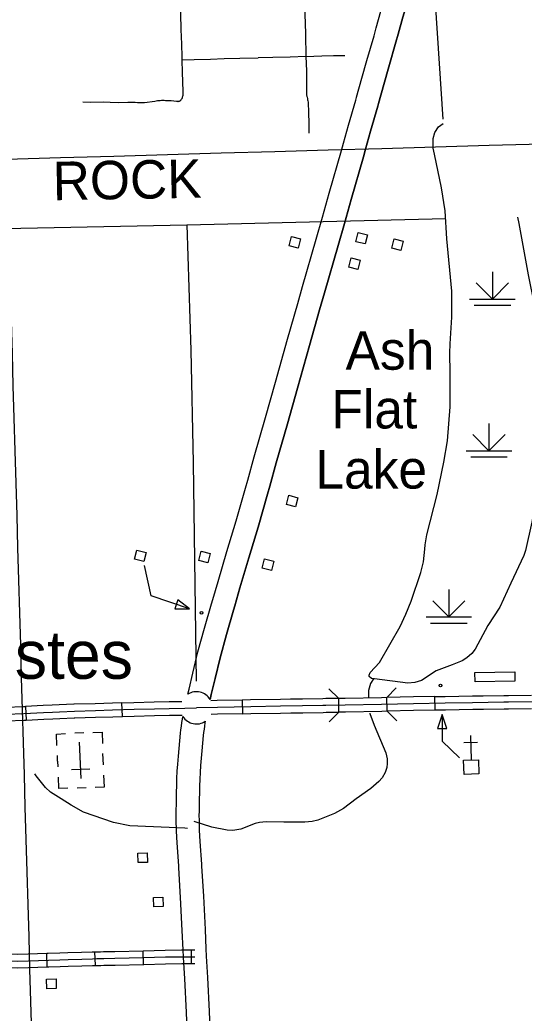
# Model space of a CAD drawing. Extents: x -19 to 366, y -4 to 359.
# Drawn here: x 163.83 to 164.877, y 181.46 to 183.524 of the extents above; entities that cross this region are included whole.
import ezdxf

# ---------------------------------------------------------------- set-up
doc = ezdxf.new("R2010")
doc.units = 0
for name, color, linetype in [('21', 7, 'Continuous'), ('60', 7, 'Continuous'), ('Level 19', 7, 'Continuous'), ('R_Alt Surface', 7, 'Continuous'), ('R_Axis Annot', 7, 'Continuous'), ('R_Contour Annot', 7, 'Continuous'), ('R_Horz Alg Annot', 7, 'Continuous'), ('R_ROW', 7, 'Continuous'), ('R_ROW Annot', 7, 'Continuous'), ('R_Temp Easement', 7, 'Continuous'), ('R_Vert Alg Annot', 7, 'Continuous'), ('Sheet Fence', 7, 'Continuous'), ('T_Drafting', 7, 'Continuous'), ('T_Vehicle Path Lt Major', 7, 'Continuous')]:
    doc.layers.add(name, color=color, linetype=linetype)

msp = doc.modelspace()

# ---------------------------------------------------------------- linework, layer by layer
at = {"layer": '21'}
for points in [[(164.4082, 183.0502), (164.3891, 183.0551), (164.394, 183.0742), (164.4131, 183.0694)], [(164.5469, 183.0587), (164.5278, 183.0635), (164.5327, 183.0827), (164.5518, 183.0778)], [(164.6214, 183.0454), (164.6023, 183.0503), (164.6071, 183.0695), (164.6262, 183.0646)], [(164.532, 183.0059), (164.5129, 183.0108), (164.5178, 183.0299), (164.5369, 183.0251)], [(164.4026, 182.5123), (164.3835, 182.5172), (164.3884, 182.5364), (164.4075, 182.5315)], [(164.0874, 182.3986), (164.0683, 182.4034), (164.0732, 182.4226), (164.0923, 182.4177)], [(164.2207, 182.3964), (164.2016, 182.4012), (164.2064, 182.4204), (164.2255, 182.4155)], [(164.3525, 182.3804), (164.3334, 182.3852), (164.3383, 182.4044), (164.3574, 182.3995)], [(164.1578, 182.3191), (164.1516, 182.3007), (164.1822, 182.3006)], [(164.7752, 182.1491), (164.7749, 182.1681), (164.8577, 182.1693), (164.858, 182.1503)], [(164.0755, 181.773), (164.0749, 181.7927), (164.0947, 181.7933), (164.0952, 181.7736)], [(164.108, 181.6812), (164.1075, 181.7009), (164.1272, 181.7015), (164.1278, 181.6818)], [(163.886, 181.5111), (163.8854, 181.5308), (163.9052, 181.5314), (163.9057, 181.5117)]]:
    msp.add_lwpolyline(points, close=True, dxfattribs=at)
msp.add_lwpolyline([(164.1822, 182.3006), (164.1029, 182.3274), (164.0891, 182.3903)], dxfattribs=at)
msp.add_circle((164.2072, 182.292), 0.00284, dxfattribs=at)
at = {"layer": '60'}
for p, q in [((163.9629, 182.0428), (163.944, 182.042)), ((163.9576, 181.9478), (163.9543, 182.0234)), ((164.7517, 182.0228), (164.7801, 182.0236)), ((164.7655, 182.0374), (164.7669, 181.9864)), ((164.0038, 181.976), (164.0027, 181.9996)), ((163.9086, 181.9836), (163.9081, 181.9956)), ((163.9086, 181.9836), (163.9091, 181.9719)), ((163.956, 181.9856), (163.956, 181.9856)), ((163.956, 181.9856), (163.956, 181.9856)), ((163.9757, 181.9675), (163.9377, 181.9659)), ((163.9488, 181.9284), (163.9677, 181.9292))]:
    msp.add_line(p, q, dxfattribs=at)
for points in [[(164.6972, 182.0521), (164.7166, 182.0521), (164.7069, 182.081)], [(164.7524, 181.9565), (164.7516, 181.986), (164.7822, 181.9869), (164.7831, 181.9573)]]:
    msp.add_lwpolyline(points, close=True, dxfattribs=at)
for points in [[(164.7069, 182.081), (164.7069, 182.0258), (164.743, 181.9908)], [(163.9072, 182.0167), (163.9062, 182.0403), (163.9251, 182.0411)], [(163.9819, 182.0436), (164.0008, 182.0444), (164.0018, 182.0207)], [(163.93, 181.9276), (163.9111, 181.9268), (163.9101, 181.9505)], [(163.9868, 181.93), (164.0057, 181.9309), (164.0047, 181.9545)]]:
    msp.add_lwpolyline(points, dxfattribs=at)
msp.add_circle((164.7037, 182.1411), 0.00284, dxfattribs=at)
at = {"layer": 'Level 19'}
msp.add_lwpolyline([(161.5681, 183.0533), (162.0646, 183.0656), (163.0394, 183.0934), (163.0399, 183.076), (164.177, 183.0988), (164.7144, 183.1117)], dxfattribs=at)
at = {"layer": 'R_Alt Surface'}
msp.add_lwpolyline([(164.6791, 183.6814), (164.6893, 183.6129), (164.7081, 183.3183)], dxfattribs=at)
at = {"layer": 'R_Axis Annot'}
msp.add_lwpolyline([(164.177, 183.0988), (164.1852, 182.838), (164.1903, 182.6039), (164.196, 182.1501)], dxfattribs=at)
at = {"layer": 'R_Contour Annot'}
for p, q in [((164.5291, 183.3634), (164.5291, 183.3635)), ((164.5291, 183.3634), (164.5291, 183.3635)), ((164.5747, 183.3508), (164.5747, 183.3507)), ((164.4584, 183.1143), (164.4584, 183.1143)), ((164.4584, 183.1143), (164.4584, 183.1143)), ((164.504, 183.1014), (164.504, 183.1014)), ((164.1601, 181.7665), (164.1601, 181.7665)), ((164.1698, 181.5761), (164.1698, 181.5765))]:
    msp.add_line(p, q, dxfattribs=at)
for points in [[(164.5291, 183.3635), (164.5403, 183.4033), (164.5507, 183.4397), (164.5655, 183.4914), (164.57, 183.5076), (164.5799, 183.5428), (164.5908, 183.5808), (164.602, 183.6198)], [(164.5291, 183.3635), (164.5403, 183.4033), (164.5507, 183.4397), (164.5655, 183.4914), (164.57, 183.5076), (164.5799, 183.5428), (164.5908, 183.5808), (164.602, 183.6198)], [(164.5747, 183.3507), (164.5859, 183.3904), (164.5962, 183.4267), (164.611, 183.4784), (164.6156, 183.4948), (164.6255, 183.5299), (164.6363, 183.5677), (164.6475, 183.6067)], [(164.6475, 183.6067), (164.6363, 183.5677), (164.6255, 183.5299), (164.6156, 183.4948), (164.611, 183.4784), (164.5962, 183.4267), (164.5859, 183.3904), (164.5747, 183.3507)], [(164.4584, 183.1143), (164.4726, 183.1644), (164.4979, 183.2529), (164.5022, 183.2684), (164.5128, 183.3059), (164.5275, 183.3577), (164.5291, 183.3634)], [(164.4584, 183.1143), (164.4726, 183.1644), (164.4979, 183.2529), (164.5022, 183.2684), (164.5128, 183.3059), (164.5275, 183.3577), (164.5291, 183.3634)], [(164.504, 183.1014), (164.5181, 183.1515), (164.5435, 183.2401), (164.5478, 183.2557), (164.5584, 183.293), (164.5731, 183.345), (164.5747, 183.3508)], [(164.5747, 183.3508), (164.5731, 183.345), (164.5584, 183.293), (164.5478, 183.2557), (164.5435, 183.2401), (164.5181, 183.1515), (164.504, 183.1014)], [(164.1791, 182.1231), (164.1815, 182.1335), (164.1893, 182.167), (164.2, 182.2109), (164.2138, 182.2602), (164.228, 182.3107), (164.2308, 182.3201), (164.2418, 182.3575), (164.26, 182.4198), (164.2793, 182.4834), (164.2987, 182.5514), (164.3035, 182.5682), (164.3169, 182.6164), (164.3399, 182.6978), (164.3609, 182.7719), (164.386, 182.861), (164.4071, 182.9347), (164.4172, 182.9701), (164.4455, 183.0687), (164.4584, 183.1143)], [(164.1791, 182.1231), (164.1815, 182.1335), (164.1893, 182.167), (164.2, 182.2109), (164.2138, 182.2602), (164.228, 182.3107), (164.2308, 182.3201), (164.2418, 182.3575), (164.26, 182.4198), (164.2793, 182.4834), (164.2987, 182.5514), (164.3035, 182.5682), (164.3169, 182.6164), (164.3399, 182.6978), (164.3609, 182.7719), (164.386, 182.861), (164.4071, 182.9347), (164.4172, 182.9701), (164.4455, 183.0687), (164.4584, 183.1143)], [(164.2252, 182.1124), (164.2276, 182.1228), (164.2354, 182.156), (164.2458, 182.1989), (164.2594, 182.2473), (164.2736, 182.2977), (164.2762, 182.3068), (164.2872, 182.3442), (164.3054, 182.4063), (164.3247, 182.47), (164.3442, 182.5385), (164.349, 182.5554), (164.3625, 182.6036), (164.3855, 182.6849), (164.4065, 182.7591), (164.4316, 182.8481), (164.4526, 182.9217), (164.4627, 182.957), (164.4911, 183.0557), (164.504, 183.1014)], [(164.504, 183.1014), (164.4911, 183.0557), (164.4627, 182.957), (164.4526, 182.9217), (164.4316, 182.8481), (164.4065, 182.7591), (164.3855, 182.6849), (164.3625, 182.6036), (164.349, 182.5554), (164.3442, 182.5385), (164.3247, 182.47), (164.3054, 182.4063), (164.2872, 182.3442), (164.2762, 182.3068), (164.2736, 182.2977), (164.2594, 182.2473), (164.2458, 182.1989), (164.2354, 182.156), (164.2276, 182.1228), (164.2252, 182.1124)], [(164.1601, 181.7665), (164.1566, 181.8143), (164.1554, 181.8386), (164.1552, 181.8465), (164.155, 181.8541), (164.1548, 181.8618), (164.1547, 181.8698), (164.1549, 181.8823), (164.1551, 181.8945), (164.1554, 181.9067), (164.1557, 181.9187), (164.1559, 181.9332), (164.1564, 181.9481), (164.157, 181.9629), (164.1578, 181.9779), (164.1592, 181.9943), (164.1607, 182.0102), (164.1623, 182.026), (164.1638, 182.042), (164.1647, 182.0493), (164.1656, 182.0566), (164.1666, 182.064), (164.1678, 182.0713), (164.1688, 182.0765)], [(164.2151, 182.0668), (164.2145, 182.0633), (164.2135, 182.0568), (164.2125, 182.0503), (164.2117, 182.0437), (164.2109, 182.037), (164.2094, 182.0214), (164.2079, 182.0057), (164.2064, 181.9899), (164.205, 181.9746), (164.2043, 181.9607), (164.2037, 181.9464), (164.2033, 181.9322), (164.2031, 181.9177), (164.2027, 181.9055), (164.2024, 181.8935), (164.2022, 181.8815), (164.202, 181.8698), (164.2021, 181.8627), (164.2023, 181.8553), (164.2025, 181.8479), (164.2027, 181.8406), (164.2039, 181.8172), (164.2073, 181.7699)], [(164.1698, 181.5765), (164.1691, 181.592), (164.1674, 181.6322), (164.1639, 181.7007), (164.1603, 181.7625), (164.1601, 181.7665)], [(164.2073, 181.7698), (164.2076, 181.7655), (164.2112, 181.7033), (164.2147, 181.6344), (164.2164, 181.594), (164.2171, 181.5785)], [(164.1944, 181.0946), (164.1918, 181.1451), (164.1899, 181.184), (164.1863, 181.2529), (164.1826, 181.3291), (164.1783, 181.4092), (164.1759, 181.4618), (164.1724, 181.532), (164.1698, 181.5761)], [(164.2171, 181.5789), (164.2197, 181.5346), (164.2232, 181.464), (164.2256, 181.4115), (164.2299, 181.3315), (164.2336, 181.2553), (164.2372, 181.1864), (164.2391, 181.1475), (164.2416, 181.0969)]]:
    msp.add_lwpolyline(points, dxfattribs=at)
for centre, radius, start, end in [((164.1967, 182.0948), 0.0334, 31.8055, 121.9297), ((164.1967, 182.0943), 0.0331, 212.5383, 303.9175)]:
    msp.add_arc(centre, radius, start, end, dxfattribs=at)
at = {"layer": 'R_ROW'}
for p, q in [((164.0431, 182.0768), (164.0422, 182.1052)), ((164.292, 182.1109), (164.2926, 182.0824)), ((164.4924, 182.0859), (164.4921, 182.1143)), ((164.5926, 182.0877), (164.5919, 182.1161)), ((164.6925, 182.0898), (164.692, 182.1182)), ((163.842, 182.0974), (163.8435, 182.069)), ((163.9432, 182.0737), (163.9432, 182.0737))]:
    msp.add_line(p, q, dxfattribs=at)
for points in [[(164.1669, 183.4416), (164.1668, 183.4467), (164.1661, 183.4749), (164.1657, 183.4884), (164.1652, 183.505), (164.1642, 183.5364), (164.1643, 183.567), (164.1636, 183.5928), (164.1638, 183.605)], [(163.9612, 183.3538), (163.9773, 183.3537), (164.0033, 183.3538), (164.0175, 183.3531), (164.0356, 183.353), (164.054, 183.3533), (164.0695, 183.3531), (164.0743, 183.353), (164.0791, 183.3529), (164.0839, 183.3529), (164.0887, 183.353), (164.1106, 183.3556), (164.1133, 183.3561), (164.116, 183.3566), (164.1188, 183.3569), (164.1216, 183.3572), (164.1243, 183.3573), (164.1271, 183.3574), (164.1299, 183.3574), (164.1327, 183.3572), (164.1384, 183.3569), (164.1441, 183.3566), (164.1499, 183.3561), (164.1556, 183.3556), (164.1559, 183.3555), (164.1562, 183.3554), (164.1564, 183.3553), (164.1567, 183.3553), (164.157, 183.3552), (164.1573, 183.3552), (164.1576, 183.3552), (164.1579, 183.3551), (164.1582, 183.3551), (164.1585, 183.3551), (164.1588, 183.3551), (164.1591, 183.3552), (164.1594, 183.3552), (164.1596, 183.3552), (164.1599, 183.3553), (164.1602, 183.3553), (164.1605, 183.3554), (164.1608, 183.3555), (164.1611, 183.3556), (164.1613, 183.3557), (164.1616, 183.3558), (164.1619, 183.3559), (164.1621, 183.356), (164.1624, 183.3562), (164.1626, 183.3563), (164.1629, 183.3565), (164.1632, 183.3566), (164.1634, 183.3568), (164.1636, 183.357), (164.1638, 183.3572), (164.1641, 183.3574), (164.1643, 183.3576), (164.1645, 183.3578), (164.1647, 183.358), (164.1649, 183.3582), (164.165, 183.3585), (164.1659, 183.3599), (164.1668, 183.3614), (164.1675, 183.363), (164.1681, 183.3646), (164.1685, 183.3662), (164.1689, 183.3679), (164.1691, 183.3696), (164.1693, 183.3713), (164.1693, 183.373), (164.1692, 183.3747), (164.1686, 183.3961), (164.1678, 183.4152), (164.1669, 183.4416)], [(163.9421, 182.1021), (163.9118, 182.1009), (163.8974, 182.1002), (163.8786, 182.0993), (163.842, 182.0974)], [(164.0422, 182.1052), (164.0223, 182.1046), (163.9866, 182.1034), (163.9432, 182.1022), (163.9421, 182.1021)], [(164.0422, 182.1052), (164.067, 182.106), (164.1092, 182.107), (164.1402, 182.1076), (164.1423, 182.1076)], [(164.1423, 182.1076), (164.1665, 182.1081)], [(164.8352, 182.1064), (164.7702, 182.1053), (164.7135, 182.1044), (164.6473, 182.1031), (164.5813, 182.1016), (164.5059, 182.1002), (164.4655, 182.0998), (164.4592, 182.0996), (164.4173, 182.0988), (164.3712, 182.098), (164.3095, 182.097), (164.2403, 182.0957), (164.1968, 182.0947)], [(164.292, 182.1109), (164.2401, 182.1099), (164.2264, 182.1096)], [(164.392, 182.1125), (164.371, 182.1122), (164.3092, 182.1112), (164.292, 182.1109)], [(164.4921, 182.1143), (164.4652, 182.114), (164.4589, 182.1138), (164.417, 182.113), (164.392, 182.1125)], [(164.5919, 182.1161), (164.581, 182.1158), (164.5057, 182.1144), (164.4921, 182.1143)], [(164.692, 182.1182), (164.6471, 182.1173), (164.5919, 182.1161)], [(164.692, 182.1182), (164.7133, 182.1186), (164.7699, 182.1195), (164.792, 182.1199)], [(164.792, 182.1199), (164.8351, 182.1206), (164.8447, 182.1207), (164.8921, 182.121)], [(164.976, 182.1076), (164.9057, 182.1069), (164.8448, 182.1065), (164.8352, 182.1064)], [(163.7078, 182.0778), (163.7295, 182.0791), (163.7661, 182.0802), (163.8017, 182.0819), (163.8383, 182.083), (163.8793, 182.0852), (163.8981, 182.086), (163.9124, 182.0867), (163.9437, 182.088), (163.987, 182.0893), (164.0227, 182.0904), (164.0674, 182.0918), (164.1095, 182.0928), (164.1404, 182.0934), (164.1726, 182.094), (164.1968, 182.0947)], [(163.7424, 182.0937), (163.7655, 182.0944), (163.8012, 182.0961), (163.8377, 182.0972), (163.842, 182.0974)], [(164.2926, 182.0824), (164.2406, 182.0815), (164.2271, 182.0812)], [(164.2926, 182.0824), (164.3097, 182.0828), (164.3714, 182.0838), (164.3925, 182.0841)], [(164.3925, 182.0841), (164.4175, 182.0846), (164.4596, 182.0854), (164.4658, 182.0856), (164.4924, 182.0859)], [(164.5926, 182.0877), (164.5816, 182.0874), (164.5061, 182.086), (164.4924, 182.0859)], [(164.6925, 182.0898), (164.6476, 182.0889), (164.5926, 182.0877)], [(164.7925, 182.0915), (164.7704, 182.0911), (164.7138, 182.0902), (164.6925, 182.0898)], [(164.8923, 182.0926), (164.8449, 182.0923), (164.8354, 182.0922), (164.7925, 182.0915)], [(163.7433, 182.0653), (163.7666, 182.066), (163.8023, 182.0677), (163.8389, 182.0688), (163.8435, 182.069)], [(163.8435, 182.069), (163.88, 182.071), (163.8988, 182.0719), (163.913, 182.0725), (163.9432, 182.0737)], [(163.9432, 182.0737), (163.9442, 182.0738), (163.9875, 182.0751), (164.0232, 182.0762), (164.0431, 182.0768)], [(164.0431, 182.0768), (164.0678, 182.0776), (164.1098, 182.0786), (164.1407, 182.0792), (164.1429, 182.0792)], [(164.1429, 182.0792), (164.1673, 182.0797)]]:
    msp.add_lwpolyline(points, dxfattribs=at)
at = {"layer": 'R_ROW Annot'}
for p, q in [((163.9869, 181.5593), (163.9861, 181.5877)), ((164.0868, 181.5616), (164.0861, 181.59)), ((164.1865, 181.5632), (164.1864, 181.5916)), ((163.8871, 181.5564), (163.886, 181.5848))]:
    msp.add_line(p, q, dxfattribs=at)
for points in [[(164.42, 183.6097), (164.4207, 183.5811), (164.4218, 183.5364), (164.4231, 183.4961), (164.4231, 183.4944), (164.4241, 183.4485)], [(164.1669, 183.4416), (164.1918, 183.4418), (164.226, 183.4431), (164.2546, 183.4441), (164.2866, 183.4446), (164.3252, 183.4457)], [(164.4241, 183.4485), (164.3915, 183.4473), (164.3556, 183.4461), (164.3252, 183.4457)], [(164.4241, 183.4485), (164.4573, 183.4496), (164.4812, 183.4501), (164.505, 183.4506)], [(164.4241, 183.4485), (164.425, 183.4189), (164.4256, 183.3893), (164.4255, 183.3862), (164.4255, 183.3832), (164.4253, 183.3801), (164.4251, 183.3771), (164.4251, 183.3769), (164.425, 183.3761), (164.425, 183.3759), (164.425, 183.3749), (164.425, 183.3747), (164.425, 183.3737), (164.425, 183.3735), (164.425, 183.3725), (164.425, 183.3723), (164.4251, 183.3713), (164.4251, 183.3711), (164.4253, 183.3701), (164.4253, 183.3699), (164.4256, 183.368), (164.4256, 183.3678), (164.4258, 183.3666), (164.4259, 183.3664), (164.4261, 183.3651), (164.4262, 183.3649), (164.4265, 183.3637), (164.4265, 183.3635), (164.4272, 183.3608), (164.4277, 183.3584), (164.4282, 183.356), (164.4285, 183.3536), (164.4289, 183.347), (164.4293, 183.3373), (164.4297, 183.3253), (164.43, 183.3158), (164.4303, 183.3056), (164.4303, 183.2887)], [(163.886, 181.5848), (163.8892, 181.5849), (163.913, 181.5856), (163.9298, 181.5862), (163.9582, 181.587), (163.9804, 181.5875), (163.9861, 181.5877)], [(163.9861, 181.5877), (163.9899, 181.5878), (163.9975, 181.5879), (164.0041, 181.5882), (164.0274, 181.5884), (164.0861, 181.59)], [(164.0861, 181.59), (164.0865, 181.59), (164.132, 181.5912), (164.166, 181.5918), (164.1835, 181.5916), (164.1864, 181.5916)], [(164.1864, 181.5916), (164.1934, 181.5917)], [(163.7318, 181.568), (163.7448, 181.5692), (163.7697, 181.5699), (163.7843, 181.57), (163.8092, 181.5691), (163.8259, 181.5686), (163.8479, 181.5691), (163.8897, 181.5707), (163.9134, 181.5714), (163.9302, 181.572), (163.9586, 181.5728), (163.9808, 181.5733), (163.9903, 181.5736), (163.9979, 181.5737), (164.0045, 181.574), (164.0276, 181.5742), (164.0869, 181.5758), (164.1323, 181.577), (164.1661, 181.5775), (164.1835, 181.5774), (164.1934, 181.5775)], [(163.7871, 181.5841), (163.8096, 181.5833), (163.8259, 181.5828), (163.8475, 181.5833), (163.886, 181.5848)], [(163.7861, 181.5557), (163.8087, 181.5549), (163.8258, 181.5544), (163.8483, 181.5549), (163.8871, 181.5564)], [(163.8871, 181.5564), (163.8902, 181.5565), (163.9138, 181.5573), (163.9306, 181.5578), (163.9589, 181.5586), (163.9812, 181.5591), (163.9869, 181.5593)], [(163.9869, 181.5593), (163.9906, 181.5594), (163.9983, 181.5595), (164.0048, 181.5598), (164.0279, 181.56), (164.0868, 181.5616)], [(164.0868, 181.5616), (164.0873, 181.5616), (164.1326, 181.5628), (164.1662, 181.5633), (164.1835, 181.5632), (164.1865, 181.5632)], [(164.1865, 181.5632), (164.1935, 181.5633)]]:
    msp.add_lwpolyline(points, dxfattribs=at)
at = {"layer": 'R_Temp Easement'}
for points in [[(164.5645, 182.1552), (164.5585, 182.1452), (164.5541, 182.1307), (164.5543, 182.116)], [(164.5567, 182.0839), (164.5569, 182.0827), (164.5656, 182.0589), (164.59, 182.0015), (164.5927, 181.9887), (164.5931, 181.9794), (164.5921, 181.9705), (164.5884, 181.9601), (164.5823, 181.9495), (164.5754, 181.9414), (164.5592, 181.9269), (164.5284, 181.906), (164.5019, 181.8855), (164.4837, 181.8753), (164.4487, 181.8616), (164.4369, 181.8586), (164.4215, 181.8569), (164.3783, 181.8574), (164.3414, 181.8582), (164.3274, 181.8567), (164.3184, 181.8541), (164.2889, 181.8429), (164.2723, 181.8397), (164.2609, 181.8404), (164.2286, 181.8468), (164.1919, 181.8588)], [(164.1784, 181.844), (164.1726, 181.8447), (164.0584, 181.8492), (164.0244, 181.8566), (163.9624, 181.8776), (163.9367, 181.8924), (163.9161, 181.906), (163.894, 181.9194), (163.8832, 181.9291), (163.8641, 181.9537), (163.8615, 181.9579)]]:
    msp.add_lwpolyline(points, dxfattribs=at)
at = {"layer": 'R_Vert Alg Annot'}
for points in [[(164.4718, 182.1341), (164.4921, 182.1143)], [(164.5919, 182.1161), (164.6116, 182.1366)], [(164.4924, 182.0859), (164.4726, 182.0656)], [(164.6131, 182.068), (164.5926, 182.0877)]]:
    msp.add_lwpolyline(points, dxfattribs=at)
at = {"layer": 'Sheet Fence'}
for points in [[(168.7902, 2.2442), (168.5607, 10.8615), (168.3304, 19.479), (168.0993, 28.0965), (167.8673, 36.7142), (167.6346, 45.3321), (167.4011, 53.95), (167.1668, 62.5681), (166.9316, 71.1863), (166.6957, 79.8047), (166.459, 88.4232), (166.2215, 97.0418), (165.9832, 105.6605), (165.7441, 114.2794), (165.5043, 122.8984), (165.2636, 131.5176), (165.0221, 140.1368), (164.7799, 148.7563), (164.5369, 157.3758), (164.2931, 165.9955), (164.0485, 174.6153), (163.8031, 183.2352), (163.5569, 191.8553), (163.31, 200.4755), (163.0623, 209.0959), (162.8138, 217.7164), (162.5645, 226.337), (162.3145, 234.9577), (162.0637, 243.5786), (161.8121, 252.1997), (161.5597, 260.8208), (161.3066, 269.4421), (161.0527, 278.0636), (160.798, 286.6851), (160.5426, 295.3068), (160.2864, 303.9287), (160.0294, 312.5507), (159.7717, 321.1728), (159.5132, 329.7951), (159.2539, 338.4175), (158.9939, 347.04)], [(0, 180.8999), (7.1228, 180.9044), (14.2457, 180.9176), (21.3685, 180.9397), (28.4912, 180.9706), (35.614, 181.0103), (42.7366, 181.0589), (49.8592, 181.1163), (56.9818, 181.1825), (64.1042, 181.2575), (71.2266, 181.3414), (78.3488, 181.4341), (85.4709, 181.5357), (92.5929, 181.646), (99.7147, 181.7652), (106.8364, 181.8933), (113.9579, 182.0301), (121.0793, 182.1758), (128.2005, 182.3303), (135.3214, 182.4936), (142.4422, 182.6658), (149.5627, 182.8468), (156.683, 183.0366), (163.8031, 183.2352), (170.9229, 183.4427), (178.0425, 183.659), (185.1617, 183.8841), (192.2807, 184.1181), (199.3994, 184.3608), (206.5178, 184.6124), (213.6359, 184.8728), (220.7537, 185.1421), (227.8711, 185.4201), (234.9881, 185.707), (242.1048, 186.0027), (249.2212, 186.3073), (256.3371, 186.6206), (263.4526, 186.9428), (270.5678, 187.2738), (277.6825, 187.6136), (284.7968, 187.9622), (291.9107, 188.3197), (299.0241, 188.6859), (306.1371, 189.061), (313.2495, 189.4449), (320.3615, 189.8377), (327.4731, 190.2392), (334.5841, 190.6495), (341.6946, 191.0687)], [(0, 172.2839), (7.1335, 172.2883), (14.267, 172.3015), (21.4005, 172.3236), (28.5339, 172.3544), (35.6673, 172.3941), (42.8006, 172.4426), (49.9339, 172.4999), (57.0671, 172.566), (64.2002, 172.6409), (71.3332, 172.7246), (78.4661, 172.8172), (85.5989, 172.9186), (92.7315, 173.0287), (99.8641, 173.1477), (106.9964, 173.2755), (114.1286, 173.4122), (121.2606, 173.5576), (128.3925, 173.7119), (135.5241, 173.8749), (142.6555, 174.0468), (149.7867, 174.2275), (156.9177, 174.417), (164.0485, 174.6153), (171.179, 174.8224), (178.3092, 175.0383), (185.4392, 175.2631), (192.5688, 175.4966), (199.6982, 175.739), (206.8273, 175.9902), (213.9561, 176.2502), (221.0845, 176.5189), (228.2126, 176.7965), (235.3404, 177.083), (242.4677, 177.3782), (249.5948, 177.6822), (256.7214, 177.995), (263.8476, 178.3167), (270.9735, 178.6471), (278.0989, 178.9863), (285.2239, 179.3344), (292.3485, 179.6912), (299.4726, 180.0569), (306.5963, 180.4314), (313.7195, 180.8146), (320.8422, 181.2067), (327.9644, 181.6076), (335.0862, 182.0172), (342.2074, 182.4357)]]:
    msp.add_spline(points, degree=3, dxfattribs=at)
at = {"layer": 'T_Drafting'}
for p, q in [((164.8113, 183.0011), (164.8113, 182.9443)), ((164.8113, 182.9443), (164.7779, 182.9777)), ((164.8113, 182.9443), (164.8448, 182.9777)), ((164.764, 182.9443), (164.8587, 182.9443)), ((164.7735, 182.9313), (164.8492, 182.9313)), ((164.8042, 182.6858), (164.8042, 182.629)), ((164.8042, 182.629), (164.7707, 182.6625)), ((164.8042, 182.629), (164.8377, 182.6625)), ((164.7568, 182.629), (164.8515, 182.629)), ((164.7663, 182.6161), (164.8421, 182.6161)), ((164.7208, 182.3405), (164.7208, 182.2837)), ((164.7208, 182.2837), (164.6873, 182.3172)), ((164.7208, 182.2837), (164.7543, 182.3172)), ((164.6735, 182.2837), (164.7682, 182.2837)), ((164.6829, 182.2708), (164.7587, 182.2708))]:
    msp.add_line(p, q, dxfattribs=at)
at = {"layer": 'T_Vehicle Path Lt Major'}
for points in [[(164.6908, 183.2456), (164.6885, 183.2579), (164.6885, 183.2782), (164.6916, 183.2906), (164.6991, 183.3019), (164.7087, 183.3094)], [(164.7235, 182.8512), (164.727, 182.9063), (164.7268, 182.961), (164.7169, 183.0693), (164.7135, 183.1277), (164.7056, 183.1756), (164.6908, 183.2456)], [(164.8633, 183.1144), (164.8664, 183.1014), (164.8857, 182.9946), (164.8983, 182.933), (164.9059, 182.8766), (164.9153, 182.7741), (164.9149, 182.7502), (164.9042, 182.6684), (164.9032, 182.5931), (164.9028, 182.5379), (164.8933, 182.4808), (164.8798, 182.4219), (164.8767, 182.4112)], [(164.6708, 182.4245), (164.6717, 182.4338), (164.6752, 182.4543), (164.6967, 182.5383), (164.7104, 182.6054), (164.7181, 182.6495), (164.7235, 182.7203), (164.7239, 182.7908), (164.723, 182.8321), (164.7235, 182.8512)], [(164.8767, 182.4112), (164.8498, 182.3538), (164.8264, 182.3037), (164.802, 182.266), (164.7757, 182.2166), (164.7684, 182.2075), (164.7584, 182.1987), (164.7482, 182.1925), (164.7275, 182.184), (164.6943, 182.1717), (164.6639, 182.1517), (164.6501, 182.1471), (164.6357, 182.1458), (164.5664, 182.155), (164.5601, 182.1559), (164.5554, 182.16), (164.5552, 182.1628), (164.5575, 182.1682), (164.5771, 182.189), (164.6198, 182.2641), (164.6317, 182.2894), (164.6428, 182.3166), (164.6626, 182.3757), (164.6682, 182.3984), (164.6708, 182.4245)]]:
    msp.add_lwpolyline(points, dxfattribs=at)

# ---------------------------------------------------------------- texts
at = {"layer": 'Level 19'}
msp.add_text('ROCK', height=0.08, rotation=1, dxfattribs=at).set_placement((163.899, 183.1495))
at = {"layer": 'R_Horz Alg Annot'}
msp.add_text('Estes', height=0.1, dxfattribs=at).set_placement((163.7305, 182.1551))
at = {"layer": 'R_Temp Easement'}
for s, p in [('Ash', (164.5064, 182.7975)), ('Flat', (164.477, 182.6754)), ('Lake', (164.4437, 182.5504))]:
    msp.add_text(s, height=0.08, dxfattribs=at).set_placement(p)

doc.saveas('drawing.dxf')
